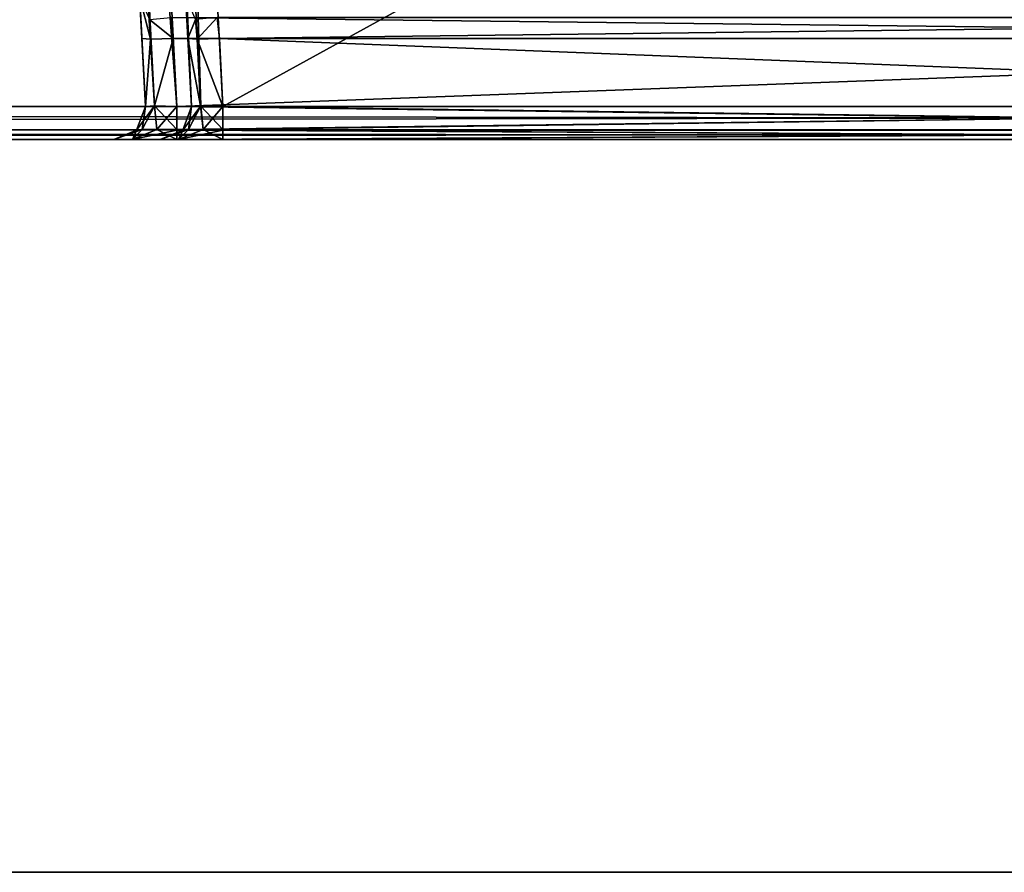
# Model space of a CAD drawing. Header units: inches. Extents: x -10 to 10, y -2.3 to 4.3.
# Tile 545 of 656: x -1 to -0.1, y -2.3 to -1.5. Entities that reach past the tile are written whole.
import ezdxf

# ---------------------------------------------------------------- set-up
doc = ezdxf.new("R2010")
doc.units = ezdxf.units.IN
doc.header["$LTSCALE"] = 65.185185
doc.header["$MEASUREMENT"] = 0
for name, color, linetype in [('10506', 7, 'CONTINUOUS'), ('10955', 7, 'CONTINUOUS'), ('10964', 7, 'CONTINUOUS'), ('11015', 7, 'CONTINUOUS'), ('1151', 7, 'CONTINUOUS'), ('1186', 7, 'CONTINUOUS'), ('1211', 7, 'CONTINUOUS'), ('1241', 7, 'CONTINUOUS'), ('1242', 7, 'CONTINUOUS'), ('1873', 7, 'CONTINUOUS'), ('1874', 7, 'CONTINUOUS'), ('1875', 7, 'CONTINUOUS'), ('1876', 7, 'CONTINUOUS'), ('1877', 7, 'CONTINUOUS'), ('1899', 7, 'CONTINUOUS'), ('1900', 7, 'CONTINUOUS'), ('1901', 7, 'CONTINUOUS'), ('1902', 7, 'CONTINUOUS'), ('1903', 7, 'CONTINUOUS'), ('1904', 7, 'CONTINUOUS'), ('1905', 7, 'CONTINUOUS'), ('2538', 7, 'CONTINUOUS'), ('2539', 7, 'CONTINUOUS'), ('2540', 7, 'CONTINUOUS'), ('2541', 7, 'CONTINUOUS'), ('2572', 7, 'CONTINUOUS'), ('2573', 7, 'CONTINUOUS'), ('2626', 7, 'CONTINUOUS'), ('2627', 7, 'CONTINUOUS'), ('2628', 7, 'CONTINUOUS'), ('2629', 7, 'CONTINUOUS'), ('2630', 7, 'CONTINUOUS')]:
    doc.layers.add(name, color=color, linetype=linetype)

msp = doc.modelspace()

# ---------------------------------------------------------------- linework, layer by layer
at = {"layer": '10506', "linetype": 'CONTINUOUS'}
for points in [[(0.87481, -1.48822, -4.13712), (0.87269, -1.50843, -4.14645), (-0.87481, -1.48822, -4.13712), (0.87481, -1.48822, -4.13712)], [(0.87269, -1.50843, -4.14645), (-0.87269, -1.50843, -4.14645), (-0.87481, -1.48822, -4.13712), (0.87269, -1.50843, -4.14645)]]:
    msp.add_3dface(points, dxfattribs=at)
at = {"layer": '10955', "linetype": 'CONTINUOUS'}
for points in [[(-2.79289, 0.895, 13.9861), (2.79289, 0.895, 13.9861), (-2.79289, -2.305, 13.9861), (-2.79289, 0.895, 13.9861)], [(-2.79289, -2.305, 13.9861), (2.79289, 0.895, 13.9861), (2.79289, -2.305, 13.9861), (-2.79289, -2.305, 13.9861)]]:
    msp.add_3dface(points, dxfattribs=at)
at = {"layer": '10964', "linetype": 'CONTINUOUS'}
for points in [[(-2.79289, -2.305, 14.1431), (2.79289, -2.305, 14.1431), (-2.79289, 0.895, 14.1431), (-2.79289, -2.305, 14.1431)], [(-2.79289, 0.895, 14.1431), (2.79289, -2.305, 14.1431), (2.79289, 0.895, 14.1431), (-2.79289, 0.895, 14.1431)]]:
    msp.add_3dface(points, dxfattribs=at)
at = {"layer": '11015', "linetype": 'CONTINUOUS'}
for points in [[(-2.79289, -2.305, 13.9861), (2.79289, -2.305, 13.9861), (-2.79289, -2.305, 14.1431), (-2.79289, -2.305, 13.9861)], [(2.79289, -2.305, 13.9861), (2.79289, -2.305, 14.1431), (-2.79289, -2.305, 14.1431), (2.79289, -2.305, 13.9861)]]:
    msp.add_3dface(points, dxfattribs=at)
at = {"layer": '1151', "linetype": 'CONTINUOUS'}
for points in [[(-1.12257, -0.63817, 4.57874), (8.57837, -1.57343, 4.62775), (-1.08189, -0.62096, 4.57784), (-1.12257, -0.63817, 4.57874)], [(-1.08189, -0.62096, 4.57784), (8.57837, -1.57343, 4.62775), (-0.87743, -0.63817, 4.57874), (-1.08189, -0.62096, 4.57784)], [(-8.57837, -1.57343, 4.62775), (8.57837, -1.57343, 4.62775), (-8.52935, -0.63817, 4.57874), (-8.57837, -1.57343, 4.62775)], [(-8.52935, -0.63817, 4.57874), (8.57837, -1.57343, 4.62775), (-7.12257, -0.63817, 4.57874), (-8.52935, -0.63817, 4.57874)], [(-7.12257, -0.63817, 4.57874), (8.57837, -1.57343, 4.62775), (-6.87743, -0.63817, 4.57874), (-7.12257, -0.63817, 4.57874)], [(-6.87743, -0.63817, 4.57874), (8.57837, -1.57343, 4.62775), (-6.10307, -0.63817, 4.57874), (-6.87743, -0.63817, 4.57874)], [(-6.10307, -0.63817, 4.57874), (8.57837, -1.57343, 4.62775), (-5.89693, -0.63817, 4.57874), (-6.10307, -0.63817, 4.57874)], [(-5.89693, -0.63817, 4.57874), (8.57837, -1.57343, 4.62775), (-5.12257, -0.63817, 4.57874), (-5.89693, -0.63817, 4.57874)], [(-5.12257, -0.63817, 4.57874), (8.57837, -1.57343, 4.62775), (-4.87743, -0.63817, 4.57874), (-5.12257, -0.63817, 4.57874)], [(-4.87743, -0.63817, 4.57874), (8.57837, -1.57343, 4.62775), (-4.10307, -0.63817, 4.57874), (-4.87743, -0.63817, 4.57874)], [(8.57837, -1.57343, 4.62775), (-3.89693, -0.63817, 4.57874), (-4.10307, -0.63817, 4.57874), (8.57837, -1.57343, 4.62775)], [(-3.89693, -0.63817, 4.57874), (8.57837, -1.57343, 4.62775), (-3.12257, -0.63817, 4.57874), (-3.89693, -0.63817, 4.57874)], [(-3.12257, -0.63817, 4.57874), (8.57837, -1.57343, 4.62775), (-2.87743, -0.63817, 4.57874), (-3.12257, -0.63817, 4.57874)], [(-2.87743, -0.63817, 4.57874), (8.57837, -1.57343, 4.62775), (-2.10307, -0.63817, 4.57874), (-2.87743, -0.63817, 4.57874)], [(-2.10307, -0.63817, 4.57874), (8.57837, -1.57343, 4.62775), (-1.89693, -0.63817, 4.57874), (-2.10307, -0.63817, 4.57874)], [(-1.89693, -0.63817, 4.57874), (8.57837, -1.57343, 4.62775), (-1.12257, -0.63817, 4.57874), (-1.89693, -0.63817, 4.57874)], [(-0.87743, -0.63817, 4.57874), (8.57837, -1.57343, 4.62775), (0.87743, -0.63817, 4.57874), (-0.87743, -0.63817, 4.57874)]]:
    msp.add_3dface(points, dxfattribs=at)
at = {"layer": '1186', "linetype": 'CONTINUOUS'}
for points in [[(-8.5782, -1.605, -4.59779), (8.57822, -1.605, -4.59779), (-6.00065, -1.605, -4.51065), (-8.5782, -1.605, -4.59779)], [(8.57822, -1.605, 4.59779), (-8.5782, -1.605, 4.59779), (6.00065, -1.605, 4.51065), (8.57822, -1.605, 4.59779)], [(6.00065, -1.605, 4.51065), (-8.5782, -1.605, 4.59779), (5.92133, -1.605, 4.48984), (6.00065, -1.605, 4.51065)], [(5.92133, -1.605, 4.48984), (-8.5782, -1.605, 4.59779), (2.00065, -1.605, 4.51065), (5.92133, -1.605, 4.48984)], [(2.00065, -1.605, 4.51065), (-8.5782, -1.605, 4.59779), (1.92133, -1.605, 4.48984), (2.00065, -1.605, 4.51065)], [(1.92133, -1.605, 4.48984), (-8.5782, -1.605, 4.59779), (-1.99935, -1.605, 4.51065), (1.92133, -1.605, 4.48984)], [(-6.00065, -1.605, -4.51065), (8.57822, -1.605, -4.59779), (-5.92133, -1.605, -4.48984), (-6.00065, -1.605, -4.51065)], [(-5.92133, -1.605, -4.48984), (8.57822, -1.605, -4.59779), (-2.00065, -1.605, -4.51065), (-5.92133, -1.605, -4.48984)], [(-2.00065, -1.605, -4.51065), (8.57822, -1.605, -4.59779), (-1.92133, -1.605, -4.48984), (-2.00065, -1.605, -4.51065)], [(1.92133, -1.605, 4.48984), (-1.99935, -1.605, 4.51065), (1.68547, -1.605, 4.45621), (1.92133, -1.605, 4.48984)], [(-1.99935, -1.605, 4.51065), (-1.17483, -1.605, 4.45621), (-0.86758, -1.605, 4.43865), (-1.99935, -1.605, 4.51065)], [(1.68547, -1.605, 4.45621), (-1.99935, -1.605, 4.51065), (1.17483, -1.605, 4.45621), (1.68547, -1.605, 4.45621)], [(1.17483, -1.605, 4.45621), (-1.99935, -1.605, 4.51065), (0.82517, -1.605, 4.45621), (1.17483, -1.605, 4.45621)], [(0.82517, -1.605, 4.45621), (-1.99935, -1.605, 4.51065), (-0.82517, -1.605, 4.45621), (0.82517, -1.605, 4.45621)], [(-0.82517, -1.605, 4.45621), (-1.99935, -1.605, 4.51065), (-0.86758, -1.605, 4.43865), (-0.82517, -1.605, 4.45621)], [(-1.92133, -1.605, -4.48984), (8.57822, -1.605, -4.59779), (1.99935, -1.605, -4.51065), (-1.92133, -1.605, -4.48984)], [(-1.92133, -1.605, -4.48984), (1.99935, -1.605, -4.51065), (-1.68547, -1.605, -4.45621), (-1.92133, -1.605, -4.48984)], [(-1.68547, -1.605, -4.45621), (1.99935, -1.605, -4.51065), (-1.13073, -1.605, -4.45621), (-1.68547, -1.605, -4.45621)], [(-1.17483, -1.605, 4.45621), (-1.13245, -1.605, 4.43868), (-0.8851, -1.605, 4.39627), (-1.17483, -1.605, 4.45621)], [(-0.86758, -1.605, 4.43865), (-1.17483, -1.605, 4.45621), (-0.8851, -1.605, 4.39627), (-0.86758, -1.605, 4.43865)], [(-1.13245, -1.605, 4.43868), (-1.1149, -1.605, 4.39627), (-0.8851, -1.605, 4.17983), (-1.13245, -1.605, 4.43868)], [(-0.8851, -1.605, 4.39627), (-1.13245, -1.605, 4.43868), (-0.8851, -1.605, 4.17983), (-0.8851, -1.605, 4.39627)], [(1.99935, -1.605, -4.51065), (-0.86927, -1.605, -4.45621), (-1.13073, -1.605, -4.45621), (1.99935, -1.605, -4.51065)], [(-1.13073, -1.605, -4.45621), (-0.86927, -1.605, -4.45621), (-1.08832, -1.605, -4.43865), (-1.13073, -1.605, -4.45621)], [(-0.91168, -1.605, -4.13745), (-1.1149, -1.605, 4.39627), (-0.92921, -1.605, -4.17983), (-0.91168, -1.605, -4.13745)], [(-1.1149, -1.605, 4.39627), (-0.91168, -1.605, -4.13745), (-0.8851, -1.605, 4.17983), (-1.1149, -1.605, 4.39627)], [(-0.92921, -1.605, -4.17983), (-1.1149, -1.605, 4.39627), (-0.92921, -1.605, -4.39627), (-0.92921, -1.605, -4.17983)], [(-0.92921, -1.605, -4.39627), (-1.1149, -1.605, 4.39627), (-1.07079, -1.605, -4.17983), (-0.92921, -1.605, -4.39627)], [(-1.08832, -1.605, -4.43865), (-0.86927, -1.605, -4.45621), (-1.07079, -1.605, -4.39627), (-1.08832, -1.605, -4.43865)], [(-0.91165, -1.605, -4.43868), (-0.92921, -1.605, -4.39627), (-1.07079, -1.605, -4.17983), (-0.91165, -1.605, -4.43868)], [(-0.86927, -1.605, -4.45621), (-0.91165, -1.605, -4.43868), (-1.07079, -1.605, -4.39627), (-0.86927, -1.605, -4.45621)], [(-1.07079, -1.605, -4.39627), (-0.91165, -1.605, -4.43868), (-1.07079, -1.605, -4.17983), (-1.07079, -1.605, -4.39627)], [(-0.91168, -1.605, -4.13745), (-0.86927, -1.605, -4.1199), (-0.8851, -1.605, 4.17983), (-0.91168, -1.605, -4.13745)], [(-0.8851, -1.605, 4.17983), (-0.86927, -1.605, -4.1199), (-0.86755, -1.605, 4.13743), (-0.8851, -1.605, 4.17983)], [(-0.86927, -1.605, -4.45621), (1.99935, -1.605, -4.51065), (0.86927, -1.605, -4.45621), (-0.86927, -1.605, -4.45621)], [(-0.86927, -1.605, -4.1199), (0.86927, -1.605, -4.1199), (-0.86755, -1.605, 4.13743), (-0.86927, -1.605, -4.1199)], [(-0.86755, -1.605, 4.13743), (0.86927, -1.605, -4.1199), (-0.82517, -1.605, 4.1199), (-0.86755, -1.605, 4.13743)], [(0.86927, -1.605, -4.1199), (0.82517, -1.605, 4.1199), (-0.82517, -1.605, 4.1199), (0.86927, -1.605, -4.1199)]]:
    msp.add_3dface(points, dxfattribs=at)
at = {"layer": '1211', "linetype": 'CONTINUOUS'}
for points in [[(8.57837, -1.59603, 4.61919), (8.57837, -1.57343, 4.62775), (-8.57837, -1.59542, 4.61977), (8.57837, -1.59603, 4.61919)], [(-8.57837, -1.59542, 4.61977), (8.57837, -1.57343, 4.62775), (-8.57837, -1.57343, 4.62775), (-8.57837, -1.59542, 4.61977)], [(-8.5782, -1.605, 4.59779), (8.57837, -1.59603, 4.61919), (-8.57837, -1.59542, 4.61977), (-8.5782, -1.605, 4.59779)], [(-8.5782, -1.605, 4.59779), (8.57822, -1.605, 4.59779), (8.57837, -1.59603, 4.61919), (-8.5782, -1.605, 4.59779)]]:
    msp.add_3dface(points, dxfattribs=at)
at = {"layer": '1241', "linetype": 'CONTINUOUS'}
for points in [[(-8.57837, -1.59603, -4.61919), (-8.57837, -1.57343, -4.62775), (8.57837, -1.59542, -4.61977), (-8.57837, -1.59603, -4.61919)], [(8.57837, -1.59542, -4.61977), (-8.57837, -1.57343, -4.62775), (8.57837, -1.57343, -4.62775), (8.57837, -1.59542, -4.61977)], [(8.57822, -1.605, -4.59779), (-8.57837, -1.59603, -4.61919), (8.57837, -1.59542, -4.61977), (8.57822, -1.605, -4.59779)], [(8.57822, -1.605, -4.59779), (-8.5782, -1.605, -4.59779), (-8.57837, -1.59603, -4.61919), (8.57822, -1.605, -4.59779)]]:
    msp.add_3dface(points, dxfattribs=at)
at = {"layer": '1242', "linetype": 'CONTINUOUS'}
for points in [[(8.57837, -1.57343, -4.62775), (-8.57837, -1.57343, -4.62775), (8.52935, -0.63817, -4.57874), (8.57837, -1.57343, -4.62775)], [(5.89693, -0.63817, -4.57874), (-8.57837, -1.57343, -4.62775), (5.12257, -0.63817, -4.57874), (5.89693, -0.63817, -4.57874)], [(-8.57837, -1.57343, -4.62775), (5.89693, -0.63817, -4.57874), (6.10307, -0.63817, -4.57874), (-8.57837, -1.57343, -4.62775)], [(5.12257, -0.63817, -4.57874), (-8.57837, -1.57343, -4.62775), (4.87743, -0.63817, -4.57874), (5.12257, -0.63817, -4.57874)], [(4.87743, -0.63817, -4.57874), (-8.57837, -1.57343, -4.62775), (4.10307, -0.63817, -4.57874), (4.87743, -0.63817, -4.57874)], [(4.10307, -0.63817, -4.57874), (-8.57837, -1.57343, -4.62775), (3.89693, -0.63817, -4.57874), (4.10307, -0.63817, -4.57874)], [(3.89693, -0.63817, -4.57874), (-8.57837, -1.57343, -4.62775), (3.12257, -0.63817, -4.57874), (3.89693, -0.63817, -4.57874)], [(3.12257, -0.63817, -4.57874), (-8.57837, -1.57343, -4.62775), (2.87743, -0.63817, -4.57874), (3.12257, -0.63817, -4.57874)], [(2.87743, -0.63817, -4.57874), (-8.57837, -1.57343, -4.62775), (2.10307, -0.63817, -4.57874), (2.87743, -0.63817, -4.57874)], [(2.10307, -0.63817, -4.57874), (-8.57837, -1.57343, -4.62775), (1.89693, -0.63817, -4.57874), (2.10307, -0.63817, -4.57874)], [(1.89693, -0.63817, -4.57874), (-8.57837, -1.57343, -4.62775), (-1.89693, -0.63817, -4.57874), (1.89693, -0.63817, -4.57874)], [(8.52935, -0.63817, -4.57874), (-8.57837, -1.57343, -4.62775), (7.12257, -0.63817, -4.57874), (8.52935, -0.63817, -4.57874)], [(7.12257, -0.63817, -4.57874), (-8.57837, -1.57343, -4.62775), (6.87743, -0.63817, -4.57874), (7.12257, -0.63817, -4.57874)], [(6.87743, -0.63817, -4.57874), (-8.57837, -1.57343, -4.62775), (6.10307, -0.63817, -4.57874), (6.87743, -0.63817, -4.57874)]]:
    msp.add_3dface(points, dxfattribs=at)
at = {"layer": '1873', "linetype": 'CONTINUOUS'}
for points in [[(-0.85514, -1.57343, 4.17981), (-0.85855, -1.50846, 4.17641), (-0.90416, -0.6382, 4.4453), (-0.85514, -1.57343, 4.17981)], [(-0.85514, -1.57343, 4.39629), (-0.85514, -1.57343, 4.17981), (-0.90416, -0.6382, 4.4453), (-0.85514, -1.57343, 4.39629)], [(-0.90416, -0.6382, 4.4453), (-0.85855, -1.50846, 4.17641), (-0.86067, -1.46806, 4.15781), (-0.90416, -0.6382, 4.4453)]]:
    msp.add_3dface(points, dxfattribs=at)
at = {"layer": '1874', "linetype": 'CONTINUOUS'}
for points in [[(-0.86357, -1.59589, 4.17981), (-0.85514, -1.57343, 4.17981), (-0.86353, -1.59584, 4.39629), (-0.86357, -1.59589, 4.17981)], [(-0.86353, -1.59584, 4.39629), (-0.85514, -1.57343, 4.17981), (-0.85514, -1.57343, 4.39629), (-0.86353, -1.59584, 4.39629)], [(-0.8851, -1.605, 4.39627), (-0.86357, -1.59589, 4.17981), (-0.86353, -1.59584, 4.39629), (-0.8851, -1.605, 4.39627)], [(-0.8851, -1.605, 4.39627), (-0.8851, -1.605, 4.17983), (-0.86357, -1.59589, 4.17981), (-0.8851, -1.605, 4.39627)]]:
    msp.add_3dface(points, dxfattribs=at)
at = {"layer": '1875', "linetype": 'CONTINUOUS'}
for points in [[(-0.85809, -1.59547, 4.16081), (-0.85514, -1.57343, 4.17981), (-0.86357, -1.59589, 4.17981), (-0.85809, -1.59547, 4.16081)], [(-0.84643, -1.57279, 4.15861), (-0.85514, -1.57343, 4.17981), (-0.85809, -1.59547, 4.16081), (-0.84643, -1.57279, 4.15861)], [(-0.8442, -1.59547, 4.14692), (-0.84643, -1.57279, 4.15861), (-0.85809, -1.59547, 4.16081), (-0.8442, -1.59547, 4.14692)], [(-0.82519, -1.59526, 4.14202), (-0.84643, -1.57279, 4.15861), (-0.8442, -1.59547, 4.14692), (-0.82519, -1.59526, 4.14202)], [(-0.82519, -1.59526, 4.14202), (-0.82519, -1.57343, 4.14986), (-0.84643, -1.57279, 4.15861), (-0.82519, -1.59526, 4.14202)], [(-0.8851, -1.605, 4.17983), (-0.86755, -1.605, 4.13743), (-0.86357, -1.59589, 4.17981), (-0.8851, -1.605, 4.17983)], [(-0.86755, -1.605, 4.13743), (-0.82517, -1.605, 4.1199), (-0.8442, -1.59547, 4.14692), (-0.86755, -1.605, 4.13743)], [(-0.86755, -1.605, 4.13743), (-0.8442, -1.59547, 4.14692), (-0.85809, -1.59547, 4.16081), (-0.86755, -1.605, 4.13743)], [(-0.86755, -1.605, 4.13743), (-0.85809, -1.59547, 4.16081), (-0.86357, -1.59589, 4.17981), (-0.86755, -1.605, 4.13743)], [(-0.82517, -1.605, 4.1199), (-0.82519, -1.59526, 4.14202), (-0.8442, -1.59547, 4.14692), (-0.82517, -1.605, 4.1199)]]:
    msp.add_3dface(points, dxfattribs=at)
at = {"layer": '1876', "linetype": 'CONTINUOUS'}
for points in [[(-0.85514, -1.57343, 4.17981), (-0.84643, -1.57279, 4.15861), (-0.85855, -1.50846, 4.17641), (-0.85514, -1.57343, 4.17981)], [(-0.85855, -1.50846, 4.17641), (-0.84643, -1.57279, 4.15861), (-0.84973, -1.50908, 4.15523), (-0.85855, -1.50846, 4.17641)], [(-0.82519, -1.57343, 4.14986), (-0.82859, -1.50843, 4.14645), (-0.84973, -1.50908, 4.15523), (-0.82519, -1.57343, 4.14986)], [(-0.84643, -1.57279, 4.15861), (-0.82519, -1.57343, 4.14986), (-0.84973, -1.50908, 4.15523), (-0.84643, -1.57279, 4.15861)]]:
    msp.add_3dface(points, dxfattribs=at)
at = {"layer": '1877', "linetype": 'CONTINUOUS'}
for points in [[(-0.86067, -1.46806, 4.15781), (-0.85855, -1.50846, 4.17641), (-0.85125, -1.49027, 4.14986), (-0.86067, -1.46806, 4.15781)], [(-0.85855, -1.50846, 4.17641), (-0.84973, -1.50908, 4.15523), (-0.85125, -1.49027, 4.14986), (-0.85855, -1.50846, 4.17641)], [(-0.84973, -1.50908, 4.15523), (-0.83071, -1.48822, 4.13712), (-0.85125, -1.49027, 4.14986), (-0.84973, -1.50908, 4.15523)], [(-0.82859, -1.50843, 4.14645), (-0.83071, -1.48822, 4.13712), (-0.84973, -1.50908, 4.15523), (-0.82859, -1.50843, 4.14645)]]:
    msp.add_3dface(points, dxfattribs=at)
at = {"layer": '1899', "linetype": 'CONTINUOUS'}
for points in [[(0.82519, -1.59589, 4.14143), (0.82519, -1.57343, 4.14986), (-0.82519, -1.59526, 4.14202), (0.82519, -1.59589, 4.14143)], [(-0.82519, -1.59526, 4.14202), (0.82519, -1.57343, 4.14986), (-0.82519, -1.57343, 4.14986), (-0.82519, -1.59526, 4.14202)], [(-0.82517, -1.605, 4.1199), (0.82519, -1.59589, 4.14143), (-0.82519, -1.59526, 4.14202), (-0.82517, -1.605, 4.1199)], [(-0.82517, -1.605, 4.1199), (0.82517, -1.605, 4.1199), (0.82519, -1.59589, 4.14143), (-0.82517, -1.605, 4.1199)]]:
    msp.add_3dface(points, dxfattribs=at)
at = {"layer": '1900', "linetype": 'CONTINUOUS'}
for points in [[(0.82859, -1.50843, 4.14645), (-0.82859, -1.50843, 4.14645), (0.82519, -1.57343, 4.14986), (0.82859, -1.50843, 4.14645)], [(0.82519, -1.57343, 4.14986), (-0.82859, -1.50843, 4.14645), (-0.82519, -1.57343, 4.14986), (0.82519, -1.57343, 4.14986)]]:
    msp.add_3dface(points, dxfattribs=at)
at = {"layer": '1901', "linetype": 'CONTINUOUS'}
for points in [[(-0.82859, -1.50843, 4.14645), (0.83071, -1.48822, 4.13712), (-0.83071, -1.48822, 4.13712), (-0.82859, -1.50843, 4.14645)], [(0.82859, -1.50843, 4.14645), (0.83071, -1.48822, 4.13712), (-0.82859, -1.50843, 4.14645), (0.82859, -1.50843, 4.14645)]]:
    msp.add_3dface(points, dxfattribs=at)
at = {"layer": '1902', "linetype": 'CONTINUOUS'}
for points in [[(-0.86353, -1.59584, 4.39629), (-0.84639, -1.57279, 4.41753), (-0.85808, -1.59547, 4.4153), (-0.86353, -1.59584, 4.39629)], [(-0.86353, -1.59584, 4.39629), (-0.85514, -1.57343, 4.39629), (-0.84639, -1.57279, 4.41753), (-0.86353, -1.59584, 4.39629)], [(-0.85808, -1.59547, 4.4153), (-0.84639, -1.57279, 4.41753), (-0.84419, -1.59547, 4.42919), (-0.85808, -1.59547, 4.4153)], [(-0.84639, -1.57279, 4.41753), (-0.82519, -1.57343, 4.42625), (-0.84419, -1.59547, 4.42919), (-0.84639, -1.57279, 4.41753)], [(-0.84419, -1.59547, 4.42919), (-0.82519, -1.57343, 4.42625), (-0.82519, -1.59589, 4.43467), (-0.84419, -1.59547, 4.42919)], [(-0.86758, -1.605, 4.43865), (-0.8851, -1.605, 4.39627), (-0.85808, -1.59547, 4.4153), (-0.86758, -1.605, 4.43865)], [(-0.8851, -1.605, 4.39627), (-0.86353, -1.59584, 4.39629), (-0.85808, -1.59547, 4.4153), (-0.8851, -1.605, 4.39627)], [(-0.86758, -1.605, 4.43865), (-0.85808, -1.59547, 4.4153), (-0.84419, -1.59547, 4.42919), (-0.86758, -1.605, 4.43865)], [(-0.86758, -1.605, 4.43865), (-0.84419, -1.59547, 4.42919), (-0.82519, -1.59589, 4.43467), (-0.86758, -1.605, 4.43865)], [(-0.82517, -1.605, 4.45621), (-0.86758, -1.605, 4.43865), (-0.82519, -1.59589, 4.43467), (-0.82517, -1.605, 4.45621)]]:
    msp.add_3dface(points, dxfattribs=at)
at = {"layer": '1903', "linetype": 'CONTINUOUS'}
for points in [[(-0.85514, -1.57343, 4.39629), (-0.90416, -0.6382, 4.4453), (-0.89537, -0.63882, 4.46644), (-0.85514, -1.57343, 4.39629)], [(-0.8742, -0.63817, 4.47526), (-0.84639, -1.57279, 4.41753), (-0.89537, -0.63882, 4.46644), (-0.8742, -0.63817, 4.47526)], [(-0.84639, -1.57279, 4.41753), (-0.85514, -1.57343, 4.39629), (-0.89537, -0.63882, 4.46644), (-0.84639, -1.57279, 4.41753)], [(-0.82519, -1.57343, 4.42625), (-0.84639, -1.57279, 4.41753), (-0.8742, -0.63817, 4.47526), (-0.82519, -1.57343, 4.42625)]]:
    msp.add_3dface(points, dxfattribs=at)
at = {"layer": '1904', "linetype": 'CONTINUOUS'}
for points in [[(0.8742, -0.63817, 4.47526), (-0.82519, -1.57343, 4.42625), (-0.8742, -0.63817, 4.47526), (0.8742, -0.63817, 4.47526)], [(0.8742, -0.63817, 4.47526), (0.82519, -1.57343, 4.42625), (-0.82519, -1.57343, 4.42625), (0.8742, -0.63817, 4.47526)]]:
    msp.add_3dface(points, dxfattribs=at)
at = {"layer": '1905', "linetype": 'CONTINUOUS'}
for points in [[(0.82519, -1.57343, 4.42625), (0.82519, -1.59526, 4.43408), (-0.82519, -1.57343, 4.42625), (0.82519, -1.57343, 4.42625)], [(-0.82519, -1.57343, 4.42625), (0.82519, -1.59526, 4.43408), (-0.82519, -1.59589, 4.43467), (-0.82519, -1.57343, 4.42625)], [(0.82519, -1.59526, 4.43408), (0.82517, -1.605, 4.45621), (-0.82519, -1.59589, 4.43467), (0.82519, -1.59526, 4.43408)], [(0.82517, -1.605, 4.45621), (-0.82517, -1.605, 4.45621), (-0.82519, -1.59589, 4.43467), (0.82517, -1.605, 4.45621)]]:
    msp.add_3dface(points, dxfattribs=at)
at = {"layer": '2538', "linetype": 'CONTINUOUS'}
for points in [[(-0.89925, -1.57343, -4.39629), (-0.9472, -0.65843, -4.44424), (-0.89925, -1.57343, -4.17981), (-0.89925, -1.57343, -4.39629)], [(-0.89925, -1.57343, -4.17981), (-0.9472, -0.65843, -4.44424), (-0.90265, -1.50846, -4.17641), (-0.89925, -1.57343, -4.17981)], [(-0.90265, -1.50846, -4.17641), (-0.9472, -0.65843, -4.44424), (-0.90477, -1.46806, -4.15781), (-0.90265, -1.50846, -4.17641)]]:
    msp.add_3dface(points, dxfattribs=at)
at = {"layer": '2539', "linetype": 'CONTINUOUS'}
for points in [[(-0.90767, -1.59589, -4.39629), (-0.89925, -1.57343, -4.39629), (-0.90763, -1.59584, -4.17981), (-0.90767, -1.59589, -4.39629)], [(-0.89925, -1.57343, -4.39629), (-0.89925, -1.57343, -4.17981), (-0.90763, -1.59584, -4.17981), (-0.89925, -1.57343, -4.39629)], [(-0.92921, -1.605, -4.17983), (-0.90767, -1.59589, -4.39629), (-0.90763, -1.59584, -4.17981), (-0.92921, -1.605, -4.17983)], [(-0.92921, -1.605, -4.17983), (-0.92921, -1.605, -4.39627), (-0.90767, -1.59589, -4.39629), (-0.92921, -1.605, -4.17983)]]:
    msp.add_3dface(points, dxfattribs=at)
at = {"layer": '2540', "linetype": 'CONTINUOUS'}
for points in [[(-0.89925, -1.57343, -4.39629), (-0.90767, -1.59589, -4.39629), (-0.90219, -1.59547, -4.41529), (-0.89925, -1.57343, -4.39629)], [(-0.89925, -1.57343, -4.39629), (-0.90219, -1.59547, -4.41529), (-0.89053, -1.57279, -4.41749), (-0.89925, -1.57343, -4.39629)], [(-0.90219, -1.59547, -4.41529), (-0.8883, -1.59547, -4.42919), (-0.89053, -1.57279, -4.41749), (-0.90219, -1.59547, -4.41529)], [(-0.86929, -1.59526, -4.43408), (-0.86929, -1.57343, -4.42625), (-0.89053, -1.57279, -4.41749), (-0.86929, -1.59526, -4.43408)], [(-0.8883, -1.59547, -4.42919), (-0.86929, -1.59526, -4.43408), (-0.89053, -1.57279, -4.41749), (-0.8883, -1.59547, -4.42919)], [(-0.92921, -1.605, -4.39627), (-0.91165, -1.605, -4.43868), (-0.90767, -1.59589, -4.39629), (-0.92921, -1.605, -4.39627)], [(-0.91165, -1.605, -4.43868), (-0.86927, -1.605, -4.45621), (-0.8883, -1.59547, -4.42919), (-0.91165, -1.605, -4.43868)], [(-0.90767, -1.59589, -4.39629), (-0.91165, -1.605, -4.43868), (-0.90219, -1.59547, -4.41529), (-0.90767, -1.59589, -4.39629)], [(-0.91165, -1.605, -4.43868), (-0.8883, -1.59547, -4.42919), (-0.90219, -1.59547, -4.41529), (-0.91165, -1.605, -4.43868)], [(-0.86927, -1.605, -4.45621), (-0.86929, -1.59526, -4.43408), (-0.8883, -1.59547, -4.42919), (-0.86927, -1.605, -4.45621)]]:
    msp.add_3dface(points, dxfattribs=at)
at = {"layer": '2541', "linetype": 'CONTINUOUS'}
for points in [[(-0.93806, -0.65908, -4.46573), (-0.9472, -0.65843, -4.44424), (-0.89053, -1.57279, -4.41749), (-0.93806, -0.65908, -4.46573)], [(-0.9472, -0.65843, -4.44424), (-0.89925, -1.57343, -4.39629), (-0.89053, -1.57279, -4.41749), (-0.9472, -0.65843, -4.44424)], [(-0.91724, -0.65843, -4.4742), (-0.93806, -0.65908, -4.46573), (-0.86929, -1.57343, -4.42625), (-0.91724, -0.65843, -4.4742)], [(-0.86929, -1.57343, -4.42625), (-0.93806, -0.65908, -4.46573), (-0.89053, -1.57279, -4.41749), (-0.86929, -1.57343, -4.42625)]]:
    msp.add_3dface(points, dxfattribs=at)
at = {"layer": '2572', "linetype": 'CONTINUOUS'}
for points in [[(-0.92191, -0.63817, -4.47526), (-0.91869, -0.64808, -4.47474), (0.86929, -1.57343, -4.42625), (-0.92191, -0.63817, -4.47526)], [(-0.92191, -0.63817, -4.47526), (0.86929, -1.57343, -4.42625), (0.91724, -0.65843, -4.4742), (-0.92191, -0.63817, -4.47526)], [(-0.91869, -0.64808, -4.47474), (-0.91724, -0.65843, -4.4742), (0.86929, -1.57343, -4.42625), (-0.91869, -0.64808, -4.47474)], [(0.86929, -1.57343, -4.42625), (-0.91724, -0.65843, -4.4742), (-0.86929, -1.57343, -4.42625), (0.86929, -1.57343, -4.42625)]]:
    msp.add_3dface(points, dxfattribs=at)
at = {"layer": '2573', "linetype": 'CONTINUOUS'}
for points in [[(0.86929, -1.57343, -4.42625), (-0.86929, -1.57343, -4.42625), (-0.86929, -1.59526, -4.43408), (0.86929, -1.57343, -4.42625)], [(0.86929, -1.59589, -4.43467), (0.86929, -1.57343, -4.42625), (-0.86929, -1.59526, -4.43408), (0.86929, -1.59589, -4.43467)], [(-0.86927, -1.605, -4.45621), (0.86929, -1.59589, -4.43467), (-0.86929, -1.59526, -4.43408), (-0.86927, -1.605, -4.45621)], [(-0.86927, -1.605, -4.45621), (0.86927, -1.605, -4.45621), (0.86929, -1.59589, -4.43467), (-0.86927, -1.605, -4.45621)]]:
    msp.add_3dface(points, dxfattribs=at)
at = {"layer": '2626', "linetype": 'CONTINUOUS'}
for points in [[(-0.90265, -1.50846, -4.17641), (-0.90477, -1.46806, -4.15781), (-0.89418, -1.50908, -4.15559), (-0.90265, -1.50846, -4.17641)], [(-0.89418, -1.50908, -4.15559), (-0.90477, -1.46806, -4.15781), (-0.89536, -1.49026, -4.14985), (-0.89418, -1.50908, -4.15559)], [(-0.87481, -1.48822, -4.13712), (-0.87269, -1.50843, -4.14645), (-0.89536, -1.49026, -4.14985), (-0.87481, -1.48822, -4.13712)], [(-0.87269, -1.50843, -4.14645), (-0.89418, -1.50908, -4.15559), (-0.89536, -1.49026, -4.14985), (-0.87269, -1.50843, -4.14645)]]:
    msp.add_3dface(points, dxfattribs=at)
at = {"layer": '2627', "linetype": 'CONTINUOUS'}
for points in [[(-0.89925, -1.57343, -4.17981), (-0.90265, -1.50846, -4.17641), (-0.89418, -1.50908, -4.15559), (-0.89925, -1.57343, -4.17981)], [(-0.89049, -1.57279, -4.15857), (-0.89925, -1.57343, -4.17981), (-0.89418, -1.50908, -4.15559), (-0.89049, -1.57279, -4.15857)], [(-0.87269, -1.50843, -4.14645), (-0.89049, -1.57279, -4.15857), (-0.89418, -1.50908, -4.15559), (-0.87269, -1.50843, -4.14645)], [(-0.86929, -1.57343, -4.14986), (-0.89049, -1.57279, -4.15857), (-0.87269, -1.50843, -4.14645), (-0.86929, -1.57343, -4.14986)]]:
    msp.add_3dface(points, dxfattribs=at)
at = {"layer": '2628', "linetype": 'CONTINUOUS'}
for points in [[(-0.90763, -1.59584, -4.17981), (-0.89925, -1.57343, -4.17981), (-0.89049, -1.57279, -4.15857), (-0.90763, -1.59584, -4.17981)], [(-0.90219, -1.59547, -4.1608), (-0.90763, -1.59584, -4.17981), (-0.89049, -1.57279, -4.15857), (-0.90219, -1.59547, -4.1608)], [(-0.88829, -1.59547, -4.14691), (-0.90219, -1.59547, -4.1608), (-0.89049, -1.57279, -4.15857), (-0.88829, -1.59547, -4.14691)], [(-0.86929, -1.57343, -4.14986), (-0.88829, -1.59547, -4.14691), (-0.89049, -1.57279, -4.15857), (-0.86929, -1.57343, -4.14986)], [(-0.86929, -1.59589, -4.14143), (-0.88829, -1.59547, -4.14691), (-0.86929, -1.57343, -4.14986), (-0.86929, -1.59589, -4.14143)], [(-0.91168, -1.605, -4.13745), (-0.92921, -1.605, -4.17983), (-0.90219, -1.59547, -4.1608), (-0.91168, -1.605, -4.13745)], [(-0.92921, -1.605, -4.17983), (-0.90763, -1.59584, -4.17981), (-0.90219, -1.59547, -4.1608), (-0.92921, -1.605, -4.17983)], [(-0.91168, -1.605, -4.13745), (-0.90219, -1.59547, -4.1608), (-0.88829, -1.59547, -4.14691), (-0.91168, -1.605, -4.13745)], [(-0.91168, -1.605, -4.13745), (-0.88829, -1.59547, -4.14691), (-0.86929, -1.59589, -4.14143), (-0.91168, -1.605, -4.13745)], [(-0.86927, -1.605, -4.1199), (-0.91168, -1.605, -4.13745), (-0.86929, -1.59589, -4.14143), (-0.86927, -1.605, -4.1199)]]:
    msp.add_3dface(points, dxfattribs=at)
at = {"layer": '2629', "linetype": 'CONTINUOUS'}
for points in [[(0.86929, -1.57343, -4.14986), (0.86929, -1.59584, -4.14147), (-0.86929, -1.57343, -4.14986), (0.86929, -1.57343, -4.14986)], [(0.86929, -1.59584, -4.14147), (-0.86929, -1.59589, -4.14143), (-0.86929, -1.57343, -4.14986), (0.86929, -1.59584, -4.14147)], [(0.86929, -1.59584, -4.14147), (0.86927, -1.605, -4.1199), (-0.86929, -1.59589, -4.14143), (0.86929, -1.59584, -4.14147)], [(0.86927, -1.605, -4.1199), (-0.86927, -1.605, -4.1199), (-0.86929, -1.59589, -4.14143), (0.86927, -1.605, -4.1199)]]:
    msp.add_3dface(points, dxfattribs=at)
at = {"layer": '2630', "linetype": 'CONTINUOUS'}
for points in [[(0.87269, -1.50843, -4.14645), (-0.86929, -1.57343, -4.14986), (-0.87269, -1.50843, -4.14645), (0.87269, -1.50843, -4.14645)], [(0.87269, -1.50843, -4.14645), (0.86929, -1.57343, -4.14986), (-0.86929, -1.57343, -4.14986), (0.87269, -1.50843, -4.14645)]]:
    msp.add_3dface(points, dxfattribs=at)

doc.saveas('drawing.dxf')
